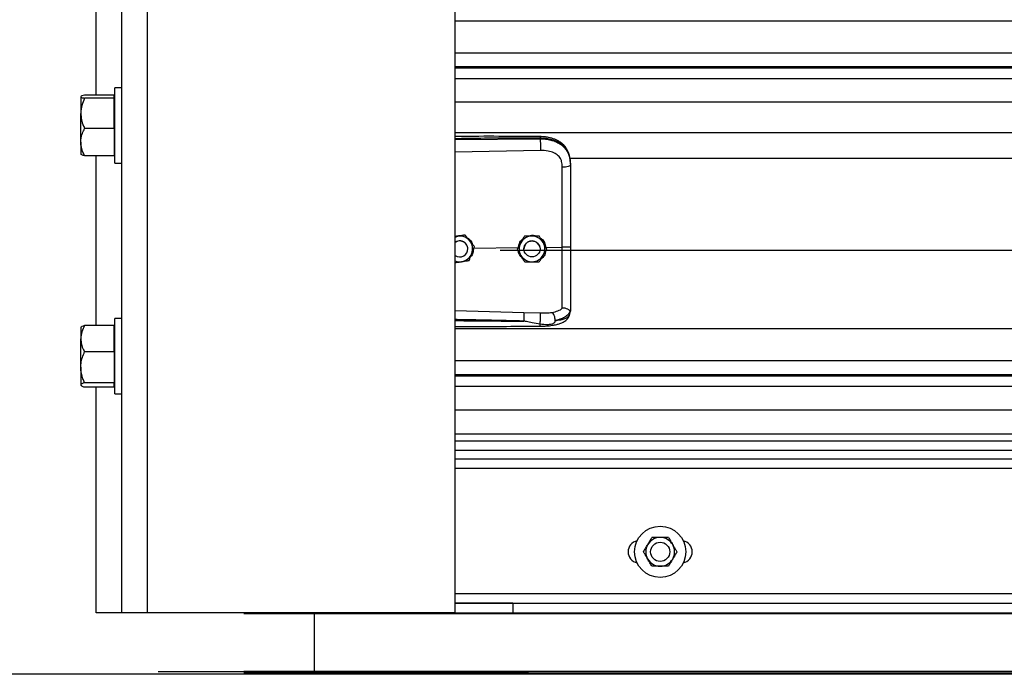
# Model space of a CAD drawing. Header units: inches. Extents: x 170 to 284, y 215 to 248.
# Tile 849 of 1056: x 226.873 to 227.53, y 239.78 to 240.217. Entities that reach past the tile are written whole.
import ezdxf

# ---------------------------------------------------------------- set-up
doc = ezdxf.new("R2010")
doc.units = ezdxf.units.IN
doc.header["$LTSCALE"] = 0.25
doc.header["$MEASUREMENT"] = 0
doc.layers.add('LH FRONT OF HOOD', color=7, linetype='Continuous')
doc.layers.add('LH TOP OF HOOD', color=7, linetype='Continuous')

msp = doc.modelspace()

# ---------------------------------------------------------------- linework, layer by layer
at = {"layer": 'LH FRONT OF HOOD'}
msp.add_line((233.10897, 239.78003), (225.37282, 239.78003), dxfattribs=at)
at = {"layer": 'LH TOP OF HOOD'}
for p, q in [((226.94105, 239.82111), (226.94105, 244.14469)), ((226.95817, 239.82111), (226.95817, 244.03279)), ((227.16361, 239.82111), (227.16361, 244.02156)), ((226.92392, 240.16662), (226.92392, 240.27995)), ((227.16361, 240.21628), (231.19593, 240.21628)), ((227.16361, 240.1949), (231.19593, 240.1949)), ((231.19593, 240.18541), (227.16361, 240.18541)), ((227.16361, 240.18477), (231.19593, 240.18477)), ((227.16361, 240.17775), (231.19593, 240.17775)), ((226.94105, 240.17156), (226.93646, 240.17156)), ((226.93646, 240.14295), (226.93646, 240.17156)), ((226.91369, 240.16558), (226.91369, 240.15445)), ((226.93591, 240.16662), (226.91625, 240.16662)), ((226.93591, 240.16455), (226.91625, 240.16455)), ((226.93591, 240.16558), (226.93591, 240.16662)), ((226.93646, 240.16567), (226.93591, 240.16567)), ((226.93591, 240.16455), (226.93591, 240.16558)), ((226.93591, 240.15445), (226.93591, 240.16455)), ((227.16361, 240.16207), (231.19593, 240.16207)), ((226.91369, 240.13527), (226.91369, 240.15445)), ((226.93591, 240.14434), (226.93591, 240.15445)), ((226.93591, 240.14434), (226.91625, 240.14434)), ((226.93591, 240.14434), (226.93591, 240.13527)), ((226.93646, 240.12126), (226.93646, 240.14295)), ((227.16361, 240.14168), (231.19593, 240.14168)), ((226.91369, 240.13527), (226.91369, 240.12716)), ((226.93591, 240.13527), (226.93591, 240.1262)), ((227.16361, 240.13693), (227.22046, 240.13747)), ((227.22046, 240.13747), (227.22046, 240.13788)), ((227.22056, 240.12968), (227.16361, 240.12847)), ((226.93591, 240.1262), (226.91625, 240.1262)), ((226.92392, 240.01287), (226.92392, 240.1262)), ((226.93591, 240.12715), (226.93646, 240.12715)), ((227.24016, 240.12461), (231.11938, 240.12461)), ((226.93646, 240.12126), (226.94105, 240.12126)), ((227.24066, 240.12055), (227.24066, 240.12006)), ((227.16539, 240.07241), (227.16361, 240.07212)), ((227.17027, 240.0732), (227.16934, 240.07305)), ((227.17027, 240.0732), (227.17027, 240.0732)), ((227.2099, 240.07244), (227.2099, 240.07244)), ((227.21979, 240.07259), (227.21979, 240.07259)), ((227.17211, 240.06396), (227.17211, 240.06396)), ((227.17615, 240.06456), (227.20585, 240.06485)), ((227.17652, 240.06554), (227.17652, 240.06555)), ((227.19378, 240.06321), (231.16577, 240.06321)), ((227.20509, 240.06381), (227.20509, 240.06381)), ((227.20962, 240.06396), (227.20962, 240.06396)), ((227.22033, 240.06396), (227.22033, 240.06396)), ((227.22428, 240.06502), (227.2352, 240.06513)), ((227.22486, 240.0641), (227.22486, 240.06411)), ((227.16361, 240.04848), (227.16361, 240.05914)), ((227.24066, 240.02301), (227.24066, 240.02248)), ((226.94105, 240.01747), (226.93646, 240.01747)), ((226.93646, 239.98887), (226.93646, 240.01747)), ((227.16361, 240.0228), (227.20955, 240.02147)), ((227.20955, 240.02147), (227.22053, 240.02121)), ((227.24032, 240.02049), (227.24066, 240.02248)), ((226.91388, 240.0118), (226.91369, 240.01158)), ((226.91369, 240.01158), (226.91369, 240.00404)), ((226.93591, 240.01287), (226.91625, 240.01287)), ((226.93591, 240.00404), (226.93591, 240.01287)), ((226.93646, 240.01158), (226.93591, 240.01158)), ((227.16361, 240.01083), (231.19593, 240.01083)), ((226.91369, 239.98494), (226.91369, 240.00404)), ((226.93591, 239.99522), (226.93591, 240.00404)), ((226.93591, 239.99522), (226.91625, 239.99522)), ((226.93591, 239.99522), (226.93591, 239.98494)), ((226.91369, 239.98494), (226.91369, 239.97322)), ((226.93591, 239.98494), (226.93591, 239.97467)), ((226.93646, 239.96717), (226.93646, 239.98887)), ((227.16361, 239.98945), (231.19593, 239.98945)), ((231.19593, 239.97996), (227.16361, 239.97996)), ((227.16361, 239.97932), (231.19593, 239.97932)), ((226.91369, 239.97322), (226.91369, 239.97306)), ((226.91369, 239.97306), (226.91388, 239.97284)), ((226.93591, 239.97467), (226.91625, 239.97467)), ((226.93591, 239.97178), (226.91625, 239.97178)), ((226.92392, 239.82111), (226.92392, 239.97178)), ((226.93591, 239.97322), (226.93591, 239.97467)), ((226.93591, 239.97178), (226.93591, 239.97322)), ((226.93591, 239.97306), (226.93646, 239.97306)), ((227.16361, 239.97231), (231.19593, 239.97231)), ((226.93646, 239.96717), (226.94105, 239.96717)), ((227.16361, 239.95662), (231.19593, 239.95662)), ((231.19593, 239.94023), (227.16361, 239.94023)), ((231.19593, 239.93564), (227.16361, 239.93564)), ((231.19593, 239.92945), (227.16361, 239.92945)), ((227.16361, 239.92384), (231.19593, 239.92384)), ((231.19593, 239.91742), (227.16361, 239.91742)), ((227.16361, 239.83396), (231.19593, 239.83396)), ((227.20213, 239.82756), (227.16361, 239.82756)), ((227.16361, 239.82754), (231.19593, 239.82754)), ((227.20213, 239.82754), (227.20213, 239.82756)), ((227.20213, 239.82754), (227.20213, 239.82111)), ((226.94105, 239.82111), (226.92392, 239.82111)), ((226.95817, 239.82111), (226.94105, 239.82111)), ((227.16361, 239.82111), (226.95817, 239.82111)), ((231.33697, 239.82031), (227.02257, 239.82031)), ((227.06945, 239.82111), (227.06945, 239.82031)), ((227.06945, 239.82031), (227.06945, 239.78189)), ((227.15526, 239.82111), (231.20429, 239.82111)), ((227.16361, 239.82111), (227.20213, 239.82111)), ((233.10897, 239.78003), (225.37282, 239.78003)), ((226.96541, 239.78189), (227.08477, 239.78189)), ((231.33697, 239.78189), (227.02257, 239.78189)), ((231.33697, 239.78074), (227.02257, 239.78074)), ((231.33697, 239.78003), (227.02257, 239.78003)), ((227.06945, 239.78189), (227.06945, 239.78074)), ((227.06945, 239.78074), (227.06945, 239.78003)), ((227.08477, 239.78189), (227.08477, 239.78189)), ((227.08477, 239.78189), (227.09329, 239.78189)), ((227.09329, 239.78189), (227.21265, 239.78189)), ((231.29228, 239.78189), (227.16578, 239.78189))]:
    msp.add_line(p, q, dxfattribs=at)
at = {"layer": 'LH TOP OF HOOD', "flags": 128}
for points in [[(227.24066, 240.12006), (227.24055, 240.11976), (227.24024, 240.11948), (227.23974, 240.11921), (227.23907, 240.11898), (227.23824, 240.11879), (227.2373, 240.11864), (227.23627, 240.11855), (227.2352, 240.11851)], [(227.16361, 240.07192), (227.1643, 240.07215), (227.16539, 240.07241)], [(227.21957, 240.0667), (227.22017, 240.06522), (227.22033, 240.06396)]]:
    msp.add_lwpolyline(points, dxfattribs=at)
at = {"layer": 'LH TOP OF HOOD'}
for centre, radius in [((227.21498, 240.06396), 0.00535), ((227.30058, 239.86178), 0.01712), ((227.30058, 239.86178), 0.00642)]:
    msp.add_circle(centre, radius, dxfattribs=at)
for centre, radius, start, end in [((227.16676, 240.06396), 0.00535, 39.24773, 126.0719), ((227.16676, 240.06396), 0.00535, 300.00974, 126.0719), ((227.16676, 240.06396), 0.00856, 39.24773, 99.24773), ((227.16676, 240.06396), 0.00856, 339.24773, 39.24773), ((227.21498, 240.06396), 0.00856, 90.85968, 150.85968), ((227.21498, 240.06396), 0.00535, 30.85968, 180), ((227.21498, 240.06396), 0.00856, 30.85968, 90.85968), ((227.16676, 240.06396), 0.00535, 0, 39.24773), ((227.21498, 240.06396), 0.00856, 150.85968, 210.85968), ((227.21498, 240.06396), 0.00856, 330.85968, 30.85968), ((227.16676, 240.06396), 0.00535, 233.9281, 300.00974), ((227.16676, 240.06396), 0.00856, 248.40768, 279.24773), ((227.16676, 240.06396), 0.00856, 279.24773, 339.24773), ((227.21498, 240.06396), 0.00856, 210.85968, 270.85968), ((227.21498, 240.06396), 0.00856, 270.85968, 330.85968), ((227.28667, 239.86178), 0.00749, 102.05152, 257.94848), ((227.30058, 239.86178), 0.00962, 150, 210), ((227.30058, 239.86178), 0.00962, 90, 150), ((227.30058, 239.86178), 0.00962, 30, 90), ((227.30058, 239.86178), 0.00962, 330, 30), ((227.31449, 239.86178), 0.00749, 282.05152, 77.94848), ((227.30058, 239.86178), 0.00962, 210, 270), ((227.30058, 239.86178), 0.00962, 270, 330)]:
    msp.add_arc(centre, radius, start, end, dxfattribs=at)
for points, knots in [([(226.91625, 240.16662), (226.91558, 240.16646), (226.91421, 240.16613), (226.91369, 240.16577), (226.91369, 240.16559), (226.91369, 240.16558)], [0, 0, 0, 0, 0.484341, 0.986328, 1, 1, 1, 1]), ([(226.91369, 240.16558), (226.91378, 240.16544), (226.91398, 240.16515), (226.91513, 240.1648), (226.916, 240.16461), (226.91625, 240.16455)], [0, 0, 0, 0, 0.406291, 0.827266, 1, 1, 1, 1]), ([(226.91625, 240.16455), (226.91558, 240.16298), (226.91421, 240.15978), (226.91369, 240.15629), (226.91369, 240.1545), (226.91369, 240.15445)], [0, 0, 0, 0, 0.484341, 0.986328, 1, 1, 1, 1]), ([(226.91369, 240.15445), (226.91378, 240.15303), (226.91398, 240.15015), (226.91513, 240.14681), (226.916, 240.1449), (226.91625, 240.14434)], [0, 0, 0, 0, 0.406291, 0.827266, 1, 1, 1, 1]), ([(226.91369, 240.13527), (226.91369, 240.13548), (226.91371, 240.13684), (226.91413, 240.13938), (226.91516, 240.14218), (226.91598, 240.14381), (226.91625, 240.14434)], [0, 0, 0, 0, 0.066532, 0.435283, 0.814551, 1, 1, 1, 1]), ([(226.91625, 240.1262), (226.91587, 240.12697), (226.91497, 240.12878), (226.91393, 240.13181), (226.91377, 240.13411), (226.91369, 240.13527)], [0, 0, 0, 0, 0.26546, 0.628076, 1, 1, 1, 1]), ([(227.22044, 240.13897), (227.21122, 240.13904), (227.19314, 240.13917), (227.17419, 240.13912), (227.16447, 240.13906), (227.16361, 240.13906)], [0, 0, 0, 0, 0.486583, 0.954841, 1, 1, 1, 1]), ([(227.22046, 240.13788), (227.21415, 240.13792), (227.20092, 240.138), (227.18197, 240.13782), (227.16933, 240.1376), (227.16361, 240.1375)], [0, 0, 0, 0, 0.33267, 0.698436, 1, 1, 1, 1]), ([(227.24057, 240.12259), (227.24045, 240.12366), (227.24024, 240.1256), (227.23949, 240.12812), (227.23863, 240.13003), (227.23756, 240.13178), (227.23624, 240.13337), (227.23477, 240.13466), (227.2334, 240.13562), (227.23196, 240.13645), (227.22958, 240.13752), (227.22664, 240.13833), (227.22333, 240.13886), (227.22144, 240.13893), (227.22044, 240.13897)], [0, 0, 0, 0, 0.108447, 0.196305, 0.269183, 0.327997, 0.41496, 0.491641, 0.538976, 0.594191, 0.669415, 0.814855, 0.902261, 1, 1, 1, 1]), ([(227.22044, 240.13896), (227.22044, 240.13896), (227.22045, 240.13898), (227.22045, 240.13886), (227.22046, 240.13857), (227.22046, 240.13815), (227.22046, 240.13788)], [0, 0, 0, 0, 0.097876, 0.335386, 0.567961, 1, 1, 1, 1]), ([(227.24066, 240.12055), (227.24059, 240.1219), (227.24047, 240.12446), (227.23951, 240.12795), (227.23822, 240.13037), (227.23685, 240.13207), (227.23577, 240.13311), (227.23471, 240.13394), (227.23372, 240.1346), (227.23249, 240.1353), (227.23089, 240.13602), (227.22823, 240.13693), (227.22469, 240.13769), (227.22179, 240.13782), (227.22046, 240.13788)], [0, 0, 0, 0, 0.130716, 0.246761, 0.357793, 0.417097, 0.479148, 0.517715, 0.55909, 0.603295, 0.663348, 0.735369, 0.879208, 1, 1, 1, 1]), ([(227.22046, 240.13747), (227.22048, 240.13689), (227.22053, 240.1357), (227.22057, 240.13347), (227.22058, 240.1313), (227.22056, 240.13021), (227.22056, 240.12968)], [0, 0, 0, 0, 0.240694, 0.5, 0.759306, 1, 1, 1, 1]), ([(227.22046, 240.13747), (227.22166, 240.13744), (227.22409, 240.13737), (227.22742, 240.13676), (227.2304, 240.13581), (227.23293, 240.1346), (227.23517, 240.13305), (227.23704, 240.13122), (227.23853, 240.12908), (227.2397, 240.12653), (227.2405, 240.12345), (227.2406, 240.1212), (227.24066, 240.12006)], [0, 0, 0, 0, 0.109401, 0.222347, 0.315179, 0.410223, 0.501275, 0.594601, 0.683449, 0.774533, 0.885821, 1, 1, 1, 1]), ([(227.23477, 240.12244), (227.23477, 240.12244), (227.23467, 240.1228), (227.23417, 240.12421), (227.23264, 240.12641), (227.22957, 240.12831), (227.22546, 240.12953), (227.2223, 240.12963), (227.22056, 240.12968)], [0, 0, 0, 0, 0.000004, 0.065095, 0.26167, 0.475311, 0.709366, 1, 1, 1, 1]), ([(226.91625, 240.1262), (226.91558, 240.12636), (226.91421, 240.12668), (226.91369, 240.12704), (226.91369, 240.12722), (226.91369, 240.12723)], [0, 0, 0, 0, 0.4843414, 0.9863277, 1, 1, 1, 1]), ([(227.2352, 240.11851), (227.23513, 240.11983), (227.23506, 240.12116), (227.23477, 240.12244), (227.23477, 240.12244)], [0, 0, 0, 0, 0.99998, 1, 1, 1, 1]), ([(227.2352, 240.06513), (227.2352, 240.06513), (227.2352, 240.06851), (227.2352, 240.07556), (227.2352, 240.08623), (227.2352, 240.09711), (227.2352, 240.1079), (227.2352, 240.11497), (227.2352, 240.11851)], [0, 0, 0, 0, 0.000001, 0.187792, 0.390844, 0.593896, 0.796948, 1, 1, 1, 1]), ([(227.24066, 240.12006), (227.24066, 240.11643), (227.24066, 240.10916), (227.24066, 240.09808), (227.24066, 240.08689), (227.24066, 240.07593), (227.24066, 240.06868), (227.24066, 240.0652)], [0, 0, 0, 0, 0.202757, 0.406104, 0.60886, 0.812207, 1, 1, 1, 1]), ([(227.16361, 240.07224), (227.16445, 240.07252), (227.16586, 240.07299), (227.16733, 240.07287), (227.16793, 240.07282)], [0, 0, 0, 0, 0.594398, 1, 1, 1, 1]), ([(227.17027, 240.0732), (227.16959, 240.07309), (227.16822, 240.07287), (227.16656, 240.0726), (227.16561, 240.07244), (227.16539, 240.07241)], [0, 0, 0, 0, 0.42997, 0.87006, 1, 1, 1, 1]), ([(227.17339, 240.06937), (227.17327, 240.06952), (227.1723, 240.07071), (227.17124, 240.07201), (227.17036, 240.07308), (227.17027, 240.0732)], [0, 0, 0, 0, 0.1156469, 0.9045343, 1, 1, 1, 1]), ([(227.17339, 240.06937), (227.17327, 240.06953), (227.1723, 240.07071), (227.17124, 240.07201), (227.17036, 240.07309), (227.17027, 240.0732)], [0, 0, 0, 0, 0.115647, 0.904534, 1, 1, 1, 1]), ([(227.17154, 240.07151), (227.17219, 240.07108), (227.17368, 240.0701), (227.17498, 240.06836), (227.17525, 240.06713), (227.17531, 240.06688)], [0, 0, 0, 0, 0.381422, 0.875754, 1, 1, 1, 1]), ([(227.17652, 240.06554), (227.17626, 240.06587), (227.17526, 240.06709), (227.17418, 240.06841), (227.17339, 240.06937)], [0, 0, 0, 0, 0.264307, 1, 1, 1, 1]), ([(227.17652, 240.06555), (227.17626, 240.06587), (227.17526, 240.06709), (227.17418, 240.06841), (227.17339, 240.06937)], [0, 0, 0, 0, 0.264307, 1, 1, 1, 1]), ([(227.20601, 240.06546), (227.20617, 240.06621), (227.20655, 240.06796), (227.20768, 240.0698), (227.20872, 240.07053), (227.20892, 240.07067)], [0, 0, 0, 0, 0.377677, 0.881161, 1, 1, 1, 1]), ([(227.2099, 240.07244), (227.20957, 240.07184), (227.2089, 240.07063), (227.20808, 240.06916), (227.20761, 240.06832), (227.2075, 240.06812)], [0, 0, 0, 0, 0.42997, 0.87006, 1, 1, 1, 1]), ([(227.2099, 240.07244), (227.20957, 240.07185), (227.2089, 240.07064), (227.20808, 240.06916), (227.20761, 240.06832), (227.2075, 240.06813)], [0, 0, 0, 0, 0.4299704, 0.8700602, 1, 1, 1, 1]), ([(227.21485, 240.07252), (227.21357, 240.0725), (227.21188, 240.07247), (227.2103, 240.07245), (227.2099, 240.07244)], [0, 0, 0, 0, 0.749773, 1, 1, 1, 1]), ([(227.21485, 240.07252), (227.21357, 240.0725), (227.21188, 240.07247), (227.2103, 240.07245), (227.2099, 240.07244)], [0, 0, 0, 0, 0.749773, 1, 1, 1, 1]), ([(227.21205, 240.07248), (227.21262, 240.07269), (227.2138, 240.07313), (227.21585, 240.07319), (227.21718, 240.07278), (227.2179, 240.07256)], [0, 0, 0, 0, 0.30274, 0.628644, 1, 1, 1, 1]), ([(227.21979, 240.07259), (227.2191, 240.07258), (227.21772, 240.07256), (227.21603, 240.07253), (227.21507, 240.07252), (227.21485, 240.07252)], [0, 0, 0, 0, 0.42997, 0.87006, 1, 1, 1, 1]), ([(227.21979, 240.07259), (227.2191, 240.07258), (227.21772, 240.07256), (227.21603, 240.07254), (227.21507, 240.07252), (227.21485, 240.07252)], [0, 0, 0, 0, 0.42997, 0.87006, 1, 1, 1, 1]), ([(227.22232, 240.06835), (227.22222, 240.06851), (227.22144, 240.06983), (227.22058, 240.07127), (227.21987, 240.07246), (227.21979, 240.07259)], [0, 0, 0, 0, 0.115647, 0.904534, 1, 1, 1, 1]), ([(227.22232, 240.06835), (227.22222, 240.06852), (227.22144, 240.06983), (227.22058, 240.07127), (227.21987, 240.07246), (227.21979, 240.07259)], [0, 0, 0, 0, 0.115647, 0.904534, 1, 1, 1, 1]), ([(227.22066, 240.07113), (227.22091, 240.07098), (227.22204, 240.0703), (227.22352, 240.0682), (227.22402, 240.06611), (227.22428, 240.06502)], [0, 0, 0, 0, 0.117443, 0.542782, 1, 1, 1, 1]), ([(227.17585, 240.06379), (227.17578, 240.06296), (227.17562, 240.0612), (227.17477, 240.05939), (227.17398, 240.05869), (227.17389, 240.05861)], [0, 0, 0, 0, 0.439592, 0.936516, 1, 1, 1, 1]), ([(227.17477, 240.06092), (227.17522, 240.06211), (227.17582, 240.0637), (227.17638, 240.06518), (227.17652, 240.06554)], [0, 0, 0, 0, 0.749773, 1, 1, 1, 1]), ([(227.2075, 240.06813), (227.20688, 240.06702), (227.20605, 240.06553), (227.20528, 240.06415), (227.20509, 240.06381)], [0, 0, 0, 0, 0.749773, 1, 1, 1, 1]), ([(227.2075, 240.06812), (227.20688, 240.06701), (227.20605, 240.06553), (227.20528, 240.06415), (227.20509, 240.06381)], [0, 0, 0, 0, 0.7497734, 1, 1, 1, 1]), ([(227.20763, 240.05957), (227.20753, 240.05973), (227.20674, 240.06105), (227.20588, 240.06249), (227.20517, 240.06368), (227.20509, 240.06381)], [0, 0, 0, 0, 0.115647, 0.904534, 1, 1, 1, 1]), ([(227.20891, 240.05742), (227.20826, 240.05808), (227.20691, 240.05945), (227.20601, 240.06133), (227.20596, 240.06234), (227.20596, 240.06235)], [0, 0, 0, 0, 0.479701, 0.993135, 1, 1, 1, 1]), ([(227.22418, 240.06289), (227.22407, 240.06217), (227.2238, 240.0605), (227.22265, 240.05858), (227.22151, 240.05773), (227.22115, 240.05745)], [0, 0, 0, 0, 0.335649, 0.786425, 1, 1, 1, 1]), ([(227.22486, 240.0641), (227.22464, 240.06446), (227.22383, 240.06582), (227.22296, 240.06728), (227.22232, 240.06835)], [0, 0, 0, 0, 0.264307, 1, 1, 1, 1]), ([(227.22486, 240.06411), (227.22464, 240.06446), (227.22383, 240.06582), (227.22296, 240.06728), (227.22232, 240.06835)], [0, 0, 0, 0, 0.264307, 1, 1, 1, 1]), ([(227.22245, 240.05979), (227.22307, 240.0609), (227.2239, 240.06238), (227.22467, 240.06376), (227.22486, 240.0641)], [0, 0, 0, 0, 0.749773, 1, 1, 1, 1]), ([(227.24066, 240.0652), (227.24057, 240.06519), (227.24041, 240.06516), (227.23916, 240.06514), (227.23736, 240.06512), (227.23592, 240.06513), (227.2352, 240.06513)], [0, 0, 0, 0, 0.250001, 0.500001, 0.750001, 1, 1, 1, 1]), ([(227.2352, 240.02444), (227.2352, 240.0247), (227.2352, 240.02627), (227.2352, 240.02971), (227.2352, 240.03531), (227.2352, 240.04175), (227.2352, 240.04897), (227.2352, 240.05685), (227.2352, 240.06238), (227.2352, 240.06513), (227.2352, 240.06513)], [0, 0, 0, 0, 0.031558, 0.189146, 0.346734, 0.504328, 0.661923, 0.83096, 0.999998, 1, 1, 1, 1]), ([(227.24066, 240.0652), (227.24066, 240.06216), (227.24066, 240.05598), (227.24066, 240.0472), (227.24066, 240.03903), (227.24066, 240.03245), (227.24066, 240.02707), (227.24066, 240.02437), (227.24066, 240.02301)], [0, 0, 0, 0, 0.187091, 0.380392, 0.555876, 0.736448, 0.867195, 1, 1, 1, 1]), ([(227.16814, 240.05551), (227.16939, 240.05571), (227.17107, 240.05598), (227.17263, 240.05624), (227.17302, 240.0563)], [0, 0, 0, 0, 0.749773, 1, 1, 1, 1]), ([(227.17302, 240.0563), (227.17326, 240.05694), (227.17375, 240.05824), (227.17435, 240.05981), (227.17469, 240.06072), (227.17477, 240.06092)], [0, 0, 0, 0, 0.4299704, 0.8700602, 1, 1, 1, 1]), ([(227.21016, 240.05532), (227.20995, 240.05568), (227.20914, 240.05704), (227.20827, 240.05849), (227.20763, 240.05957)], [0, 0, 0, 0, 0.264307, 1, 1, 1, 1]), ([(227.22005, 240.05547), (227.22038, 240.05607), (227.22105, 240.05728), (227.22187, 240.05875), (227.22234, 240.0596), (227.22245, 240.05979)], [0, 0, 0, 0, 0.42997, 0.87006, 1, 1, 1, 1]), ([(227.16361, 240.05477), (227.16417, 240.05486), (227.16542, 240.05507), (227.16697, 240.05532), (227.16792, 240.05547), (227.16814, 240.05551)], [0, 0, 0, 0, 0.38442, 0.859677, 1, 1, 1, 1]), ([(227.21016, 240.05532), (227.21085, 240.05533), (227.21223, 240.05535), (227.21392, 240.05538), (227.21488, 240.05539), (227.2151, 240.0554)], [0, 0, 0, 0, 0.42997, 0.87006, 1, 1, 1, 1]), ([(227.21725, 240.05543), (227.21715, 240.05539), (227.21638, 240.05509), (227.21508, 240.05503), (227.21398, 240.05528), (227.21358, 240.05537)], [0, 0, 0, 0, 0.081672, 0.673462, 1, 1, 1, 1]), ([(227.2151, 240.0554), (227.21638, 240.05542), (227.21807, 240.05544), (227.21965, 240.05547), (227.22005, 240.05547)], [0, 0, 0, 0, 0.749773, 1, 1, 1, 1]), ([(227.22836, 240.02161), (227.22974, 240.0219), (227.23182, 240.02234), (227.234, 240.02338), (227.2348, 240.02408), (227.2352, 240.02444)], [0, 0, 0, 0, 0.490199, 0.743885, 1, 1, 1, 1]), ([(227.24046, 240.02275), (227.24041, 240.02275), (227.24031, 240.02273), (227.24002, 240.02292), (227.23955, 240.02325), (227.23868, 240.02383), (227.2372, 240.02444), (227.23586, 240.02444), (227.2352, 240.02444)], [0, 0, 0, 0, 0.113677, 0.23335, 0.362069, 0.501916, 0.755745, 1, 1, 1, 1]), ([(227.24066, 240.02301), (227.24066, 240.023), (227.24066, 240.02299), (227.24065, 240.02289), (227.24055, 240.02281), (227.24046, 240.02274)], [0, 0, 0, 0, 0.011935, 0.118982, 1, 1, 1, 1]), ([(227.20947, 240.01581), (227.20557, 240.01591), (227.1973, 240.01612), (227.18419, 240.0164), (227.17324, 240.01662), (227.16623, 240.01674), (227.16405, 240.01678), (227.16361, 240.01679)], [0, 0, 0, 0, 0.25516, 0.541071, 0.857735, 0.971288, 1, 1, 1, 1]), ([(227.20955, 240.02147), (227.20956, 240.02123), (227.20957, 240.02086), (227.20956, 240.02), (227.20956, 240.01923), (227.20954, 240.01836), (227.20952, 240.01721), (227.20949, 240.01636), (227.20947, 240.01581)], [0, 0, 0, 0, 0.239451, 0.368346, 0.499976, 0.631611, 0.760516, 1, 1, 1, 1]), ([(227.2204, 240.01238), (227.22189, 240.01242), (227.22467, 240.01249), (227.22841, 240.01291), (227.23128, 240.01347), (227.23338, 240.01408), (227.23497, 240.01468), (227.23634, 240.01538), (227.23761, 240.01626), (227.23874, 240.01734), (227.23976, 240.01876), (227.24011, 240.01986), (227.2403, 240.02045)], [0, 0, 0, 0, 0.169691, 0.317141, 0.442436, 0.538436, 0.608329, 0.684096, 0.742678, 0.815168, 0.901564, 1, 1, 1, 1]), ([(227.22045, 240.01364), (227.22047, 240.01388), (227.2205, 240.01438), (227.22054, 240.01539), (227.22058, 240.01658), (227.2206, 240.01785), (227.22061, 240.01906), (227.2206, 240.02005), (227.22057, 240.02079), (227.22055, 240.02107), (227.22053, 240.02121)], [0, 0, 0, 0, 0.109851, 0.231726, 0.363178, 0.5, 0.636822, 0.768274, 0.890149, 1, 1, 1, 1]), ([(227.22053, 240.02121), (227.22189, 240.0212), (227.22459, 240.02118), (227.2271, 240.02147), (227.22835, 240.02161)], [0, 0, 0, 0, 0.500392, 1, 1, 1, 1]), ([(227.23045, 240.01621), (227.23043, 240.01674), (227.23038, 240.01784), (227.2299, 240.01951), (227.2292, 240.02089), (227.22863, 240.02138), (227.22836, 240.02161)], [0, 0, 0, 0, 0.240562, 0.499746, 0.759069, 1, 1, 1, 1]), ([(227.24046, 240.02275), (227.24019, 240.02203), (227.23962, 240.02055), (227.23757, 240.01872), (227.23458, 240.01716), (227.23185, 240.01654), (227.23045, 240.01622)], [0, 0, 0, 0, 0.2305258, 0.4734878, 0.729738, 1, 1, 1, 1]), ([(227.23045, 240.01621), (227.231, 240.01627), (227.23231, 240.01641), (227.2337, 240.01664), (227.23466, 240.01683), (227.23589, 240.01711), (227.23758, 240.01767), (227.2394, 240.0188), (227.24, 240.01992), (227.24032, 240.02049)], [0, 0, 0, 0, 0.1091879, 0.2608187, 0.3077984, 0.3355236, 0.5627887, 0.774954, 1, 1, 1, 1]), ([(226.91625, 240.01287), (226.91558, 240.01149), (226.91421, 240.0087), (226.91369, 240.00565), (226.91369, 240.00408), (226.91369, 240.00404)], [0, 0, 0, 0, 0.484341, 0.986328, 1, 1, 1, 1]), ([(226.91395, 240.01175), (226.914, 240.01184), (226.91418, 240.01214), (226.91514, 240.01251), (226.916, 240.01279), (226.91625, 240.01287)], [0, 0, 0, 0, 0.237471, 0.77815, 1, 1, 1, 1]), ([(227.16361, 240.01614), (227.16621, 240.01611), (227.17128, 240.01605), (227.17884, 240.01597), (227.18649, 240.0159), (227.19425, 240.01585), (227.20197, 240.01582), (227.20701, 240.01581), (227.20947, 240.01581)], [0, 0, 0, 0, 0.169941, 0.331425, 0.494842, 0.670531, 0.838916, 1, 1, 1, 1]), ([(227.16361, 240.01224), (227.16728, 240.01225), (227.17875, 240.01225), (227.19768, 240.01228), (227.21295, 240.01235), (227.2204, 240.01238)], [0, 0, 0, 0, 0.1936599, 0.6060178, 1, 1, 1, 1]), ([(227.22045, 240.01364), (227.21867, 240.01398), (227.21561, 240.01458), (227.21218, 240.0153), (227.21044, 240.01565), (227.20994, 240.01575), (227.20979, 240.01578), (227.20974, 240.01579)], [0, 0, 0, 0, 0.50228, 0.861696, 0.958427, 0.986103, 1, 1, 1, 1]), ([(227.2204, 240.0124), (227.2204, 240.0124), (227.22041, 240.01233), (227.22042, 240.01252), (227.22044, 240.01285), (227.22044, 240.01328), (227.22045, 240.01357), (227.22045, 240.01364)], [0, 0, 0, 0, 0.034367, 0.324567, 0.621015, 0.917463, 1, 1, 1, 1]), ([(227.23045, 240.01621), (227.23038, 240.01584), (227.23028, 240.01532), (227.2299, 240.01473), (227.22948, 240.01429), (227.22868, 240.01385), (227.2272, 240.01349), (227.22444, 240.01325), (227.22205, 240.01348), (227.22045, 240.01364)], [0, 0, 0, 0, 0.100127, 0.139586, 0.189714, 0.258234, 0.369736, 0.580348, 1, 1, 1, 1]), ([(226.91369, 240.00404), (226.91378, 240.0028), (226.91398, 240.00029), (226.91513, 239.99737), (226.916, 239.9957), (226.91625, 239.99522)], [0, 0, 0, 0, 0.406291, 0.827266, 1, 1, 1, 1]), ([(226.91369, 239.98494), (226.91369, 239.98518), (226.91371, 239.98672), (226.91413, 239.98959), (226.91516, 239.99276), (226.91598, 239.99461), (226.91625, 239.99522)], [0, 0, 0, 0, 0.066532, 0.435283, 0.814551, 1, 1, 1, 1]), ([(226.91625, 239.97467), (226.91587, 239.97554), (226.91497, 239.9776), (226.91393, 239.98103), (226.91377, 239.98363), (226.91369, 239.98494)], [0, 0, 0, 0, 0.26546, 0.628076, 1, 1, 1, 1]), ([(226.91625, 239.97467), (226.91558, 239.97445), (226.91421, 239.97399), (226.91369, 239.97349), (226.91369, 239.97323), (226.91369, 239.97322)], [0, 0, 0, 0, 0.484341, 0.986328, 1, 1, 1, 1]), ([(226.91369, 239.97322), (226.91378, 239.97302), (226.91398, 239.97261), (226.91513, 239.97213), (226.916, 239.97186), (226.91625, 239.97178)], [0, 0, 0, 0, 0.406291, 0.827266, 1, 1, 1, 1]), ([(227.28947, 239.86178), (227.2899, 239.86252), (227.29078, 239.86405), (227.29174, 239.86571), (227.29223, 239.86656), (227.29225, 239.86659)], [0, 0, 0, 0, 0.483998, 0.985621, 1, 1, 1, 1]), ([(227.29225, 239.86659), (227.29263, 239.86726), (227.29342, 239.86863), (227.29434, 239.87022), (227.29487, 239.87113), (227.29502, 239.8714)], [0, 0, 0, 0, 0.405721, 0.826099, 1, 1, 1, 1]), ([(227.30058, 239.8714), (227.30045, 239.8714), (227.2989, 239.8714), (227.297, 239.8714), (227.29535, 239.8714), (227.29502, 239.8714)], [0, 0, 0, 0, 0.066045, 0.812902, 1, 1, 1, 1]), ([(227.30613, 239.8714), (227.30566, 239.8714), (227.3039, 239.8714), (227.30198, 239.8714), (227.30058, 239.8714)], [0, 0, 0, 0, 0.266157, 1, 1, 1, 1]), ([(227.30613, 239.8714), (227.30656, 239.87065), (227.30744, 239.86913), (227.3084, 239.86746), (227.3089, 239.86661), (227.30891, 239.86659)], [0, 0, 0, 0, 0.483998, 0.985621, 1, 1, 1, 1]), ([(227.30891, 239.86659), (227.3093, 239.86591), (227.31009, 239.86455), (227.31101, 239.86295), (227.31154, 239.86204), (227.31169, 239.86178)], [0, 0, 0, 0, 0.405721, 0.826099, 1, 1, 1, 1]), ([(227.29225, 239.85697), (227.29186, 239.85764), (227.29107, 239.85901), (227.29015, 239.8606), (227.28962, 239.86151), (227.28947, 239.86178)], [0, 0, 0, 0, 0.405721, 0.826099, 1, 1, 1, 1]), ([(227.31169, 239.86178), (227.31126, 239.86103), (227.31038, 239.85951), (227.30942, 239.85784), (227.30892, 239.85699), (227.30891, 239.85697)], [0, 0, 0, 0, 0.483998, 0.985621, 1, 1, 1, 1]), ([(227.29502, 239.85215), (227.29459, 239.8529), (227.29371, 239.85442), (227.29275, 239.85609), (227.29226, 239.85694), (227.29225, 239.85697)], [0, 0, 0, 0, 0.483998, 0.985621, 1, 1, 1, 1]), ([(227.30058, 239.85215), (227.30045, 239.85215), (227.2989, 239.85215), (227.297, 239.85215), (227.29535, 239.85215), (227.29502, 239.85215)], [0, 0, 0, 0, 0.066045, 0.812902, 1, 1, 1, 1]), ([(227.30613, 239.85215), (227.30566, 239.85215), (227.3039, 239.85215), (227.30198, 239.85215), (227.30058, 239.85215)], [0, 0, 0, 0, 0.266157, 1, 1, 1, 1]), ([(227.30891, 239.85697), (227.30852, 239.85629), (227.30773, 239.85492), (227.30681, 239.85333), (227.30629, 239.85242), (227.30613, 239.85215)], [0, 0, 0, 0, 0.405721, 0.826099, 1, 1, 1, 1])]:
    msp.add_open_spline(points, degree=3, knots=knots, dxfattribs=at)

doc.saveas('drawing.dxf')
